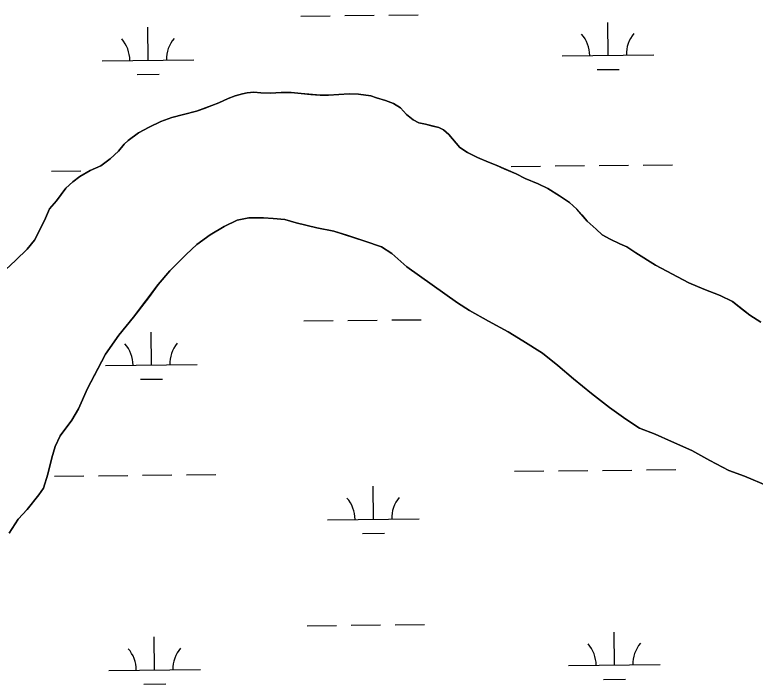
# Model space of a CAD drawing. Extents: x 3734862 to 3772949, y 391520 to 417239.
# Drawn here: x 3762962 to 3763770, y 405578 to 406308 of the extents above; entities that cross this region are included whole.
import ezdxf

# ---------------------------------------------------------------- set-up
doc = ezdxf.new("R2010")
doc.units = 0
doc.layers.add('V-TOPO-SHOR', color=7, linetype='Continuous')
doc.layers.add('V-WETL-SWMP', color=7, linetype='Continuous')

msp = doc.modelspace()

# ---------------------------------------------------------------- linework, layer by layer
at = {"layer": 'V-TOPO-SHOR'}
for p, q in [((3763194.73, 406216.72), (3763202.57, 406219.43)), ((3763202.57, 406219.43), (3763210.41, 406221.75)), ((3763210.41, 406221.75), (3763215.5, 406222.9)), ((3763215.5, 406222.9), (3763222.94, 406223.66)), ((3763222.94, 406223.66), (3763230.37, 406222.85)), ((3763230.37, 406222.85), (3763240.94, 406222.42)), ((3763240.94, 406222.42), (3763252.68, 406223.15)), ((3763252.68, 406223.15), (3763263.64, 406223.11)), ((3763263.64, 406223.11), (3763274.59, 406221.9)), ((3763274.59, 406221.9), (3763285.15, 406221.07)), ((3763285.15, 406221.07), (3763295.33, 406220.25)), ((3763295.33, 406220.25), (3763304.33, 406220.22)), ((3763304.33, 406220.22), (3763327.04, 406221.7)), ((3763327.04, 406221.7), (3763337.21, 406221.27)), ((3763337.21, 406221.27), (3763350.51, 406219.65)), ((3763350.51, 406219.65), (3763356.76, 406217.28)), ((3763356.76, 406217.28), (3763366.54, 406214.5)), ((3763177.1, 406208.96), (3763184.54, 406212.06)), ((3763184.54, 406212.06), (3763194.73, 406216.72)), ((3763366.54, 406214.5), (3763375.13, 406211.34)), ((3763375.13, 406211.34), (3763382.94, 406206.61)), ((3763146.14, 406199.29), (3763160.24, 406202.76)), ((3763160.24, 406202.76), (3763169.65, 406206.25)), ((3763169.65, 406206.25), (3763177.1, 406208.96)), ((3763382.94, 406206.61), (3763389.57, 406199.15)), ((3763121.46, 406191.56), (3763133.21, 406195.82)), ((3763133.21, 406195.82), (3763146.14, 406199.29)), ((3763389.57, 406199.15), (3763396.59, 406193.26)), ((3763396.59, 406193.26), (3763402.84, 406190.1)), ((3763097.14, 406179.13), (3763108.52, 406185.35)), ((3763108.52, 406185.35), (3763121.46, 406191.56)), ((3763402.84, 406190.1), (3763410.27, 406188.51)), ((3763410.27, 406188.51), (3763418.09, 406186.52)), ((3763418.09, 406186.52), (3763424.74, 406184.93)), ((3763424.74, 406184.93), (3763429.81, 406182.56)), ((3763085.76, 406170.95), (3763097.14, 406179.13)), ((3763429.81, 406182.56), (3763435.67, 406177.45)), ((3763435.67, 406177.45), (3763439.56, 406172.74)), ((3763081.44, 406166.66), (3763085.76, 406170.95)), ((3763439.56, 406172.74), (3763447.74, 406163.32)), ((3763075.15, 406159.25), (3763081.44, 406166.66)), ((3763447.74, 406163.32), (3763455.94, 406157.81)), ((3763066.12, 406150.68), (3763075.15, 406159.25)), ((3763455.94, 406157.81), (3763466.88, 406152.29)), ((3763055.91, 406143.28), (3763066.12, 406150.68)), ((3763466.88, 406152.29), (3763478.99, 406147.15)), ((3763478.99, 406147.15), (3763487.2, 406143.99)), ((3763032.78, 406131.63), (3763044.16, 406138.24)), ((3763044.16, 406138.24), (3763055.91, 406143.28)), ((3763487.2, 406143.99), (3763496.18, 406140.04)), ((3763496.18, 406140.04), (3763509.08, 406134.52)), ((3763025.32, 406125.79), (3763032.78, 406131.63)), ((3763509.08, 406134.52), (3763518.84, 406129.39)), ((3763518.84, 406129.39), (3763533.3, 406123.47)), ((3763017.86, 406118.77), (3763025.32, 406125.79)), ((3763533.3, 406123.47), (3763543.85, 406118.34)), ((3763007.63, 406105.11), (3763017.86, 406118.77)), ((3763543.85, 406118.34), (3763556.34, 406110.46)), ((3762999.77, 406096.14), (3763007.63, 406105.11)), ((3763556.34, 406110.46), (3763567.27, 406102.99)), ((3762995.43, 406085.98), (3762999.77, 406096.14)), ((3763567.27, 406102.99), (3763575.46, 406095.91)), ((3763575.46, 406095.91), (3763580.92, 406089.63)), ((3763580.92, 406089.63), (3763586.76, 406082.95)), ((3762989.12, 406072.7), (3762995.43, 406085.98)), ((3763204.73, 406083.89), (3763190.39, 406076.79)), ((3763217.26, 406086.52), (3763204.73, 406083.89)), ((3763233.36, 406086.46), (3763217.26, 406086.52)), ((3763244.08, 406085.53), (3763233.36, 406086.46)), ((3763256.6, 406084.58), (3763244.08, 406085.53)), ((3763269.11, 406080.96), (3763256.6, 406084.58)), ((3763291.45, 406075.51), (3763269.11, 406080.96)), ((3763586.76, 406082.95), (3763596.51, 406073.91)), ((3762983.6, 406062.15), (3762989.12, 406072.7)), ((3763190.39, 406076.79), (3763175.15, 406067.9)), ((3763310.21, 406071.86), (3763291.45, 406075.51)), ((3763324.51, 406067.34), (3763310.21, 406071.86)), ((3763596.51, 406073.91), (3763603.14, 406068.02)), ((3763175.15, 406067.9), (3763160.81, 406057.22)), ((3763344.16, 406061), (3763324.51, 406067.34)), ((3763603.14, 406068.02), (3763611.74, 406063.29)), ((3762975.34, 406052.4), (3762983.6, 406062.15)), ((3763160.81, 406057.22), (3763149.14, 406046.54)), ((3763362.02, 406054.67), (3763344.16, 406061)), ((3763611.74, 406063.29), (3763622.28, 406058.16)), ((3763622.28, 406058.16), (3763630.1, 406054.61)), ((3762963.16, 406040.31), (3762975.34, 406052.4)), ((3763373.62, 406047.47), (3763362.02, 406054.67)), ((3763630.1, 406054.61), (3763639.86, 406048.31)), ((3763639.86, 406048.31), (3763661.33, 406034.92)), ((3762951.77, 406029.79), (3762963.16, 406040.31)), ((3763149.14, 406046.54), (3763131.18, 406028.72)), ((3763389.66, 406033.1), (3763373.62, 406047.47)), ((3763444.96, 405993.54), (3763389.66, 406033.1)), ((3763661.33, 406034.92), (3763697.65, 406015.61)), ((3763131.18, 406028.72), (3763118.61, 406013.56)), ((3763697.65, 406015.61), (3763714.06, 406008.5)), ((3763118.61, 406013.56), (3763107.82, 405999.29)), ((3763714.06, 406008.5), (3763731.65, 406001.78)), ((3763107.82, 405999.29), (3763091.64, 405977.89)), ((3763731.65, 406001.78), (3763745.32, 405995.08)), ((3763458.35, 405985.44), (3763444.96, 405993.54)), ((3763745.32, 405995.08), (3763754.69, 405987.6)), ((3763478.87, 405973.74), (3763458.35, 405985.44)), ((3763754.69, 405987.6), (3763764.05, 405980.13)), ((3763091.64, 405977.89), (3763075.47, 405958.28)), ((3763764.05, 405980.13), (3763776.16, 405972.65)), ((3763500.29, 405962.03), (3763478.87, 405973.74)), ((3763516.35, 405952.13), (3763500.29, 405962.03)), ((3763075.47, 405958.28), (3763061.08, 405937.76)), ((3763537.76, 405938.64), (3763516.35, 405952.13)), ((3763061.08, 405937.76), (3763052.07, 405920.8)), ((3763554.71, 405925.16), (3763537.76, 405938.64)), ((3763052.07, 405920.8), (3763041.26, 405900.27)), ((3763571.64, 405910.78), (3763554.71, 405925.16)), ((3763591.26, 405894.61), (3763571.64, 405910.78)), ((3763041.26, 405900.27), (3763031.34, 405877.95)), ((3763610.87, 405879.33), (3763591.26, 405894.61)), ((3763031.34, 405877.95), (3763024.14, 405865.46)), ((3763628.71, 405866.74), (3763610.87, 405879.33)), ((3763024.14, 405865.46), (3763011.55, 405848.52)), ((3763643.88, 405856.85), (3763628.71, 405866.74)), ((3763660.85, 405850.53), (3763643.88, 405856.85)), ((3763011.55, 405848.52), (3763006.14, 405836.91)), ((3763678.7, 405842.41), (3763660.85, 405850.53)), ((3763701.02, 405832.49), (3763678.7, 405842.41)), ((3763006.14, 405836.91), (3763002.52, 405824.4)), ((3763720.66, 405821.68), (3763701.02, 405832.49)), ((3763002.52, 405824.4), (3762997.98, 405806.53)), ((3763741.19, 405810.87), (3763720.66, 405821.68)), ((3762997.98, 405806.53), (3762993.45, 405791.35)), ((3763758.16, 405804.54), (3763741.19, 405810.87)), ((3763784.05, 405793.71), (3763758.16, 405804.54)), ((3762993.45, 405791.35), (3762988.06, 405784.21)), ((3762988.06, 405784.21), (3762975.47, 405768.16)), ((3762975.47, 405768.16), (3762965.6, 405757.47)), ((3762965.6, 405757.47), (3762955.7, 405742.3))]:
    msp.add_line(p, q, dxfattribs=at)
for points in [[(3762951.77, 406029.79), (3762963.16, 406040.31), (3762975.34, 406052.4), (3762983.6, 406062.15), (3762989.12, 406072.7), (3762995.43, 406085.98), (3762999.77, 406096.14), (3763007.63, 406105.11), (3763017.86, 406118.77), (3763025.32, 406125.79), (3763032.78, 406131.63), (3763044.16, 406138.24), (3763055.91, 406143.28), (3763066.12, 406150.68), (3763075.15, 406159.25), (3763081.44, 406166.66), (3763085.76, 406170.95), (3763097.14, 406179.13), (3763108.52, 406185.35), (3763121.46, 406191.56), (3763133.21, 406195.82), (3763146.14, 406199.29), (3763160.24, 406202.76), (3763169.65, 406206.25), (3763177.1, 406208.96), (3763184.54, 406212.06), (3763194.73, 406216.72), (3763202.57, 406219.43), (3763210.41, 406221.75), (3763215.5, 406222.9), (3763222.94, 406223.66), (3763230.37, 406222.85), (3763240.94, 406222.42), (3763252.68, 406223.15), (3763263.64, 406223.11), (3763274.59, 406221.9), (3763285.15, 406221.07), (3763295.33, 406220.25), (3763304.33, 406220.22), (3763327.04, 406221.7), (3763337.21, 406221.27), (3763350.51, 406219.65), (3763356.76, 406217.28), (3763366.54, 406214.5), (3763375.13, 406211.34), (3763382.94, 406206.61), (3763389.57, 406199.15), (3763396.59, 406193.26), (3763402.84, 406190.1), (3763410.27, 406188.51), (3763418.09, 406186.52), (3763424.73, 406184.93), (3763429.81, 406182.56), (3763435.67, 406177.45), (3763439.56, 406172.74), (3763447.74, 406163.32), (3763455.94, 406157.81), (3763466.88, 406152.29), (3763478.99, 406147.15), (3763487.2, 406143.99), (3763496.18, 406140.04), (3763509.08, 406134.52), (3763518.84, 406129.39), (3763533.3, 406123.47), (3763543.85, 406118.34), (3763556.34, 406110.46), (3763567.27, 406102.99), (3763575.46, 406095.91), (3763580.92, 406089.63), (3763586.76, 406082.95), (3763596.51, 406073.91), (3763603.14, 406068.02), (3763611.74, 406063.29), (3763622.28, 406058.16), (3763630.1, 406054.61), (3763639.86, 406048.31), (3763661.33, 406034.92), (3763697.65, 406015.61)], [(3762965.6, 405757.47), (3762975.47, 405768.16), (3762988.06, 405784.21), (3762993.45, 405791.35), (3762997.98, 405806.53), (3763002.52, 405824.4), (3763006.14, 405836.91), (3763011.55, 405848.52), (3763024.14, 405865.46), (3763031.34, 405877.95), (3763041.26, 405900.27), (3763052.07, 405920.8), (3763061.08, 405937.76), (3763075.47, 405958.28), (3763091.64, 405977.89), (3763107.82, 405999.29), (3763118.61, 406013.56), (3763131.18, 406028.72), (3763149.14, 406046.54), (3763160.81, 406057.22), (3763175.15, 406067.9), (3763190.39, 406076.79), (3763204.73, 406083.89), (3763217.26, 406086.52), (3763233.36, 406086.46), (3763244.08, 406085.53), (3763256.6, 406084.58), (3763269.11, 406080.96), (3763291.45, 406075.51), (3763310.21, 406071.86), (3763324.51, 406067.33), (3763344.16, 406061), (3763362.02, 406054.67), (3763373.62, 406047.48), (3763389.66, 406033.1), (3763444.96, 405993.54), (3763458.35, 405985.44), (3763478.87, 405973.74), (3763500.29, 405962.03), (3763516.35, 405952.13), (3763537.76, 405938.64), (3763554.71, 405925.16), (3763571.64, 405910.78), (3763591.26, 405894.61), (3763610.88, 405879.33), (3763628.71, 405866.74), (3763643.88, 405856.85), (3763660.85, 405850.53), (3763678.7, 405842.41), (3763701.02, 405832.49), (3763720.66, 405821.68), (3763741.19, 405810.87), (3763758.16, 405804.54), (3763784.05, 405793.71)], [(3763697.65, 406015.61), (3763714.06, 406008.5), (3763731.65, 406001.78), (3763745.32, 405995.08), (3763754.69, 405987.6), (3763764.05, 405980.13), (3763776.16, 405972.65)], [(3762955.7, 405742.3), (3762965.6, 405757.47)]]:
    msp.add_lwpolyline(points, dxfattribs=at)
at = {"layer": 'V-WETL-SWMP'}
for p, q in [((3763274.08, 406306.59), (3763306.07, 406306.93)), ((3763322.07, 406307.1), (3763354.07, 406307.44)), ((3763370.07, 406307.61), (3763402.07, 406307.94)), ((3763609.39, 406263.7), (3763609.01, 406299.7)), ((3763107.51, 406258.4), (3763107.13, 406294.4)), ((3763057.51, 406257.87), (3763157.51, 406258.93)), ((3763559.39, 406263.17), (3763659.39, 406264.23)), ((3763095.67, 406242.84), (3763119.67, 406243.1)), ((3763597.55, 406248.14), (3763621.55, 406248.4)), ((3763001.94, 406137.21), (3763033.94, 406137.55)), ((3763503.82, 406142.51), (3763535.82, 406142.85)), ((3763551.82, 406143.02), (3763583.82, 406143.35)), ((3763599.82, 406143.52), (3763631.81, 406143.86)), ((3763647.81, 406144.03), (3763679.81, 406144.37)), ((3763373.58, 405974.95), (3763405.58, 405975.29)), ((3763277.59, 405973.94), (3763309.59, 405974.27)), ((3763325.59, 405974.44), (3763357.58, 405974.78)), ((3763111.02, 405925.74), (3763110.64, 405961.74)), ((3763061.03, 405925.22), (3763161.02, 405926.27)), ((3763099.19, 405910.19), (3763123.19, 405910.44)), ((3763053.45, 405805.06), (3763085.45, 405805.4)), ((3763101.45, 405805.56), (3763133.45, 405805.9)), ((3763149.45, 405806.07), (3763181.44, 405806.41)), ((3763507.33, 405809.85), (3763539.33, 405810.19)), ((3763555.33, 405810.36), (3763587.33, 405810.7)), ((3763603.33, 405810.87), (3763635.33, 405811.2)), ((3763651.33, 405811.37), (3763683.32, 405811.71)), ((3763005.45, 405804.55), (3763037.45, 405804.89)), ((3763353.29, 405757.48), (3763352.91, 405793.48)), ((3763303.29, 405756.95), (3763403.28, 405758.01)), ((3763341.45, 405741.92), (3763365.45, 405742.18)), ((3763281.1, 405641.28), (3763313.1, 405641.62)), ((3763329.1, 405641.79), (3763361.1, 405642.12)), ((3763377.1, 405642.29), (3763409.1, 405642.63)), ((3763114.54, 405593.09), (3763114.16, 405629.09)), ((3763616.42, 405598.39), (3763616.04, 405634.39)), ((3763566.42, 405597.86), (3763666.42, 405598.92)), ((3763064.54, 405592.56), (3763164.54, 405593.62)), ((3763604.58, 405582.83), (3763628.58, 405583.09)), ((3763102.7, 405577.53), (3763126.7, 405577.78))]:
    msp.add_line(p, q, dxfattribs=at)
for points in [[(3763714.06, 406008.5), (3763697.65, 406015.61), (3763661.33, 406034.92), (3763639.86, 406048.31), (3763630.1, 406054.61), (3763622.28, 406058.16), (3763611.73, 406063.29), (3763603.14, 406068.02), (3763596.51, 406073.91), (3763586.76, 406082.95), (3763575.46, 406095.91), (3763567.27, 406102.99), (3763556.34, 406110.46), (3763543.85, 406118.34), (3763533.3, 406123.47), (3763518.84, 406129.39), (3763509.08, 406134.52), (3763487.2, 406143.99), (3763478.99, 406147.15), (3763466.88, 406152.29), (3763455.94, 406157.81), (3763447.74, 406163.32), (3763439.56, 406172.74), (3763435.67, 406177.45), (3763429.81, 406182.56), (3763424.73, 406184.93), (3763410.27, 406188.51), (3763402.84, 406190.1), (3763396.59, 406193.26), (3763389.57, 406199.15), (3763382.94, 406206.61), (3763375.13, 406211.34), (3763366.53, 406214.5), (3763356.76, 406217.28), (3763350.51, 406219.65), (3763337.21, 406221.27), (3763327.03, 406221.7), (3763304.33, 406220.22), (3763295.33, 406220.25), (3763274.59, 406221.9), (3763263.64, 406223.11), (3763252.68, 406223.15), (3763240.94, 406222.42), (3763230.37, 406222.85), (3763222.94, 406223.66), (3763215.5, 406222.9), (3763210.41, 406221.75), (3763202.57, 406219.43), (3763194.73, 406216.72), (3763184.54, 406212.06), (3763177.09, 406208.96), (3763160.24, 406202.76), (3763146.14, 406199.29), (3763133.21, 406195.82), (3763121.46, 406191.56), (3763108.52, 406185.35), (3763097.14, 406179.13), (3763085.76, 406170.95), (3763081.44, 406166.67), (3763075.15, 406159.25), (3763066.12, 406150.68), (3763055.91, 406143.28), (3763044.15, 406138.24), (3763032.78, 406131.63), (3763025.32, 406125.79), (3763017.86, 406118.77), (3763007.63, 406105.11), (3762999.77, 406096.14), (3762995.43, 406085.98), (3762989.12, 406072.7), (3762983.6, 406062.15), (3762975.34, 406052.4), (3762963.16, 406040.31), (3762951.77, 406029.79)], [(3762955.7, 405742.3), (3762965.6, 405757.47), (3762975.47, 405768.16), (3762988.06, 405784.21), (3762993.45, 405791.35), (3762997.98, 405806.53), (3763002.52, 405824.4), (3763006.14, 405836.91), (3763011.55, 405848.52), (3763024.14, 405865.46), (3763031.34, 405877.95), (3763041.26, 405900.27), (3763061.08, 405937.76), (3763075.47, 405958.28), (3763091.64, 405977.89), (3763118.6, 406013.56), (3763131.18, 406028.72), (3763149.14, 406046.54), (3763160.8, 406057.22), (3763175.15, 406067.9), (3763190.39, 406076.79), (3763204.73, 406083.89), (3763217.26, 406086.52), (3763233.36, 406086.46), (3763244.08, 406085.53), (3763256.6, 406084.59), (3763269.11, 406080.96), (3763291.45, 406075.51), (3763310.21, 406071.86), (3763344.16, 406061), (3763362.02, 406054.67), (3763373.62, 406047.47), (3763389.66, 406033.1), (3763444.96, 405993.54), (3763458.35, 405985.44), (3763478.87, 405973.74), (3763500.29, 405962.03), (3763516.35, 405952.13), (3763537.76, 405938.64), (3763554.71, 405925.16), (3763571.64, 405910.78), (3763591.26, 405894.61), (3763610.88, 405879.33), (3763628.71, 405866.74), (3763643.88, 405856.85), (3763660.85, 405850.52), (3763678.7, 405842.41), (3763701.02, 405832.48), (3763720.66, 405821.68), (3763741.19, 405810.87), (3763758.16, 405804.54), (3763784.05, 405793.71)], [(3763776.16, 405972.65), (3763764.05, 405980.14), (3763745.32, 405995.08), (3763731.65, 406001.78), (3763714.06, 406008.5)]]:
    msp.add_lwpolyline(points, dxfattribs=at)
for centre, start, end in [((3763162.75, 406259.46), 139.83336, 181.37702), ((3763554.15, 406263.59), 359.83336, 41.37702), ((3763664.63, 406264.76), 139.83336, 181.37702), ((3763052.27, 406258.29), 359.83336, 41.37702), ((3763055.78, 405925.63), 359.83336, 41.37702), ((3763166.26, 405926.8), 139.83336, 181.37702), ((3763408.52, 405758.54), 139.83336, 181.37702), ((3763298.04, 405757.37), 359.83336, 41.37702), ((3763561.17, 405598.28), 359.83336, 41.37702), ((3763671.65, 405599.45), 139.83336, 181.37702), ((3763059.29, 405592.98), 359.83336, 41.37702), ((3763169.77, 405594.15), 139.83336, 181.37702)]:
    msp.add_arc(centre, 35.25, start, end, dxfattribs=at)

doc.saveas('drawing.dxf')
